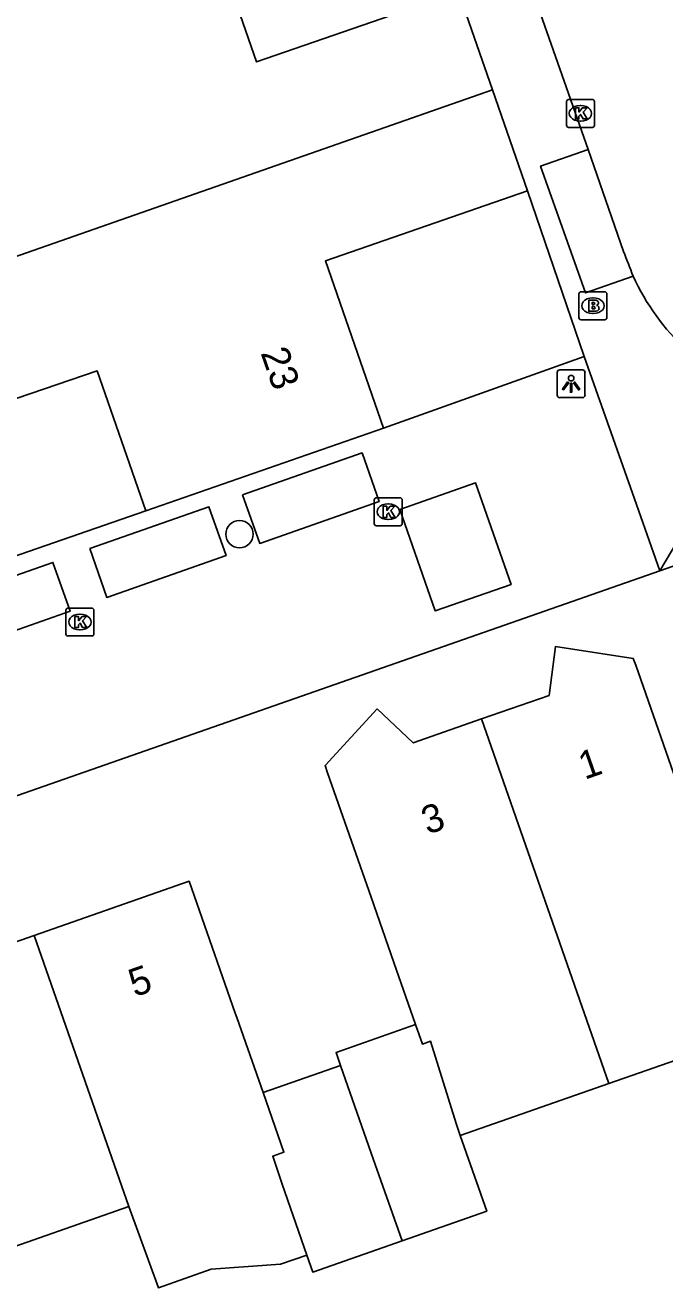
# Model space of a CAD drawing. Extents: x 158474 to 159560, y 388525 to 389605.
# Drawn here: x 158886.07 to 158908.98, y 389136.87 to 389182.1 of the extents above; entities that cross this region are included whole.
import ezdxf

# ---------------------------------------------------------------- set-up
doc = ezdxf.new("R2010")
doc.units = 0
for name, color, linetype in [('IMGEO_Boom', 7, 'Continuous'), ('IMGEO_Brandkraan', 7, 'Continuous'), ('IMGEO_Kolk', 7, 'Continuous'), ('IMGEO_Lichtpunt', 7, 'Continuous'), ('IMGEO_Pand', 7, 'Continuous'), ('IMGEO_Pand_nummerreeks', 7, 'Continuous'), ('IMGEO_Rijbaan_lokaal_open', 7, 'Continuous'), ('IMGEO_Voetpad_open', 7, 'Continuous')]:
    doc.layers.add(name, color=color, linetype=linetype)

msp = doc.modelspace()

# ---------------------------------------------------------------- linework, layer by layer
at = {"layer": 'IMGEO_Boom'}
msp.add_circle((158893.741, 389163.87), 0.489, dxfattribs=at)
at = {"layer": 'IMGEO_Brandkraan'}
for p, q in [((158905.904, 389171.627), (158905.904, 389172.479)), ((158905.979, 389172.553), (158906.831, 389172.553)), ((158906.905, 389172.479), (158906.905, 389171.627)), ((158906.392, 389172.333), (158906.417, 389172.333)), ((158906.831, 389171.553), (158905.979, 389171.553)), ((158906.415, 389171.773), (158906.39, 389171.773))]:
    msp.add_line(p, q, dxfattribs=at)
for points in [[(158905.904, 389171.627), (158905.904, 389172.479)], [(158905.979, 389172.553), (158906.831, 389172.553)], [(158906.905, 389172.479), (158906.905, 389171.627)], [(158906.252, 389172.253), (158906.252, 389171.853), (158906.465, 389171.853)], [(158906.483, 389172.253), (158906.252, 389172.253)], [(158906.431, 389172.172), (158906.377, 389172.172), (158906.377, 389172.096)], [(158906.377, 389172.096), (158906.43, 389172.096)], [(158906.439, 389172.02), (158906.377, 389172.02), (158906.377, 389171.939)], [(158906.831, 389171.553), (158905.979, 389171.553)], [(158906.377, 389171.939), (158906.439, 389171.939)]]:
    msp.add_lwpolyline(points, dxfattribs=at)
for centre, radius, start, end in [((158905.981, 389172.477), 0.0765, 91.552, 178.448), ((158905.981, 389172.477), 0.0765, 91.552, 178.448), ((158906.829, 389172.477), 0.0765, 1.552, 88.448), ((158906.829, 389172.477), 0.0765, 1.552, 88.448), ((158906.432, 389172.134), 0.0379, 267.8285, 90.9355), ((158906.44, 389171.979), 0.0404, 269.8759, 90.5077), ((158906.487, 389172.108), 0.145, 59.4692, 91.5367), ((158906.512, 389172.155), 0.0922, 285.5137, 58.1501), ((158906.517, 389171.963), 0.105, 301.3115, 78.989), ((158905.981, 389171.629), 0.0765, 181.552, 268.448), ((158905.981, 389171.629), 0.0765, 181.552, 268.448), ((158906.471, 389172.104), 0.251, 268.6676, 293.5347), ((158906.829, 389171.629), 0.0765, 271.552, 358.448), ((158906.829, 389171.629), 0.0765, 271.552, 358.448)]:
    msp.add_arc(centre, radius, start, end, dxfattribs=at)
for centre, major_axis, ratio, start_param, end_param in [((158906.391, 389172.053), (-0.387, 0.002), 0.722429, 4.712389, 7.853982), ((158906.416, 389172.053), (-0.39, 0.002), 0.717154, 1.570796, 4.712389)]:
    msp.add_ellipse(centre, major_axis=major_axis, ratio=ratio, start_param=start_param, end_param=end_param, dxfattribs=at)
at = {"layer": 'IMGEO_Kolk'}
for p, q in [((158905.456, 389178.518), (158905.456, 389179.37)), ((158905.531, 389179.444), (158906.383, 389179.444)), ((158905.944, 389179.224), (158905.969, 389179.224)), ((158906.457, 389179.37), (158906.457, 389178.518)), ((158906.383, 389178.444), (158905.531, 389178.444)), ((158905.967, 389178.664), (158905.942, 389178.664)), ((158898.571, 389164.245), (158898.571, 389165.097)), ((158898.646, 389165.171), (158899.498, 389165.171)), ((158899.059, 389164.951), (158899.084, 389164.951)), ((158899.572, 389165.097), (158899.572, 389164.245)), ((158899.082, 389164.391), (158899.057, 389164.391)), ((158899.498, 389164.171), (158898.646, 389164.171)), ((158887.526, 389160.294), (158887.526, 389161.146)), ((158887.601, 389161.22), (158888.453, 389161.22)), ((158888.527, 389161.146), (158888.527, 389160.294)), ((158888.014, 389161), (158888.039, 389161)), ((158888.453, 389160.22), (158887.601, 389160.22)), ((158888.037, 389160.44), (158888.012, 389160.44))]:
    msp.add_line(p, q, dxfattribs=at)
for points in [[(158905.456, 389178.518), (158905.456, 389179.37)], [(158905.531, 389179.444), (158906.383, 389179.444)], [(158906.457, 389179.37), (158906.457, 389178.518)], [(158905.777, 389179.144), (158905.9, 389179.144), (158905.9, 389178.993), (158906.03, 389179.144), (158906.194, 389179.144), (158906.048, 389178.993), (158906.201, 389178.744), (158906.049, 389178.744), (158905.964, 389178.908), (158905.9, 389178.841), (158905.9, 389178.744), (158905.777, 389178.744), (158905.777, 389179.144)], [(158906.383, 389178.444), (158905.531, 389178.444)], [(158898.571, 389164.245), (158898.571, 389165.097)], [(158898.646, 389165.171), (158899.498, 389165.171)], [(158898.892, 389164.871), (158899.015, 389164.871), (158899.015, 389164.72), (158899.145, 389164.871), (158899.309, 389164.871), (158899.163, 389164.72), (158899.316, 389164.471), (158899.164, 389164.471), (158899.079, 389164.635), (158899.015, 389164.568), (158899.015, 389164.471), (158898.892, 389164.471), (158898.892, 389164.871)], [(158899.572, 389165.097), (158899.572, 389164.245)], [(158899.498, 389164.171), (158898.646, 389164.171)], [(158887.526, 389160.294), (158887.526, 389161.146)], [(158887.601, 389161.22), (158888.453, 389161.22)], [(158888.527, 389161.146), (158888.527, 389160.294)], [(158887.847, 389160.92), (158887.97, 389160.92), (158887.97, 389160.769), (158888.1, 389160.92), (158888.264, 389160.92), (158888.118, 389160.769), (158888.271, 389160.52), (158888.119, 389160.52), (158888.034, 389160.684), (158887.97, 389160.617), (158887.97, 389160.52), (158887.847, 389160.52), (158887.847, 389160.92)], [(158888.453, 389160.22), (158887.601, 389160.22)]]:
    msp.add_lwpolyline(points, dxfattribs=at)
for centre, start, end in [((158905.533, 389179.368), 91.552, 178.448), ((158905.533, 389179.368), 91.552, 178.448), ((158906.381, 389179.368), 1.552, 88.448), ((158906.381, 389179.368), 1.552, 88.448), ((158905.533, 389178.52), 181.552, 268.448), ((158905.533, 389178.52), 181.552, 268.448), ((158906.381, 389178.52), 271.552, 358.448), ((158906.381, 389178.52), 271.552, 358.448), ((158898.648, 389165.095), 91.552, 178.448), ((158898.648, 389165.095), 91.552, 178.448), ((158899.496, 389165.095), 1.552, 88.448), ((158899.496, 389165.095), 1.552, 88.448), ((158898.648, 389164.247), 181.552, 268.448), ((158898.648, 389164.247), 181.552, 268.448), ((158899.496, 389164.247), 271.552, 358.448), ((158899.496, 389164.247), 271.552, 358.448), ((158887.603, 389161.144), 91.552, 178.448), ((158887.603, 389161.144), 91.552, 178.448), ((158888.451, 389161.144), 1.552, 88.448), ((158888.451, 389161.144), 1.552, 88.448), ((158887.603, 389160.296), 181.552, 268.448), ((158887.603, 389160.296), 181.552, 268.448), ((158888.451, 389160.296), 271.552, 358.448), ((158888.451, 389160.296), 271.552, 358.448)]:
    msp.add_arc(centre, 0.0765, start, end, dxfattribs=at)
for centre, major_axis, ratio, start_param, end_param in [((158905.943, 389178.944), (-0.387, 0.002), 0.722429, 4.712389, 7.853982), ((158905.968, 389178.944), (-0.39, 0.002), 0.717154, 1.570796, 4.712389), ((158899.058, 389164.671), (-0.387, 0.002), 0.722429, 4.712389, 7.853982), ((158899.083, 389164.671), (-0.39, 0.002), 0.717154, 1.570796, 4.712389), ((158888.013, 389160.72), (-0.387, 0.002), 0.722429, 4.712389, 7.853982), ((158888.038, 389160.72), (-0.39, 0.002), 0.717154, 1.570796, 4.712389)]:
    msp.add_ellipse(centre, major_axis=major_axis, ratio=ratio, start_param=start_param, end_param=end_param, dxfattribs=at)
at = {"layer": 'IMGEO_Lichtpunt'}
for p, q in [((158906.025, 389169.755), (158905.217, 389169.755)), ((158906.025, 389169.755), (158905.217, 389169.755)), ((158905.123, 389169.66), (158905.123, 389168.853)), ((158905.123, 389169.66), (158905.123, 389168.853)), ((158906.119, 389168.853), (158906.119, 389169.66)), ((158906.119, 389168.853), (158906.119, 389169.66)), ((158905.217, 389168.759), (158906.025, 389168.759)), ((158905.217, 389168.759), (158906.025, 389168.759))]:
    msp.add_line(p, q, dxfattribs=at)
for points in [[(158905.497, 389169.324), (158905.536, 389169.296), (158905.348, 389169.034), (158905.31, 389169.061), (158905.497, 389169.324)], [(158905.599, 389169.276), (158905.646, 389169.276), (158905.646, 389168.954), (158905.599, 389168.954), (158905.599, 389169.276)], [(158905.709, 389169.296), (158905.747, 389169.323), (158905.934, 389169.061), (158905.895, 389169.033), (158905.709, 389169.296)]]:
    msp.add_lwpolyline(points, dxfattribs=at)
msp.add_circle((158905.622, 389169.458), 0.0994, dxfattribs=at)
for centre, start, end in [((158905.217, 389169.66), 90, 180), ((158905.217, 389169.66), 90, 180), ((158906.025, 389169.66), 0, 90), ((158906.025, 389169.66), 0, 90), ((158905.217, 389168.853), 180, 270), ((158905.217, 389168.853), 180, 270), ((158906.025, 389168.853), 270, 0), ((158906.025, 389168.853), 270, 360)]:
    msp.add_arc(centre, 0.0946, start, end, dxfattribs=at)
at = {"layer": 'IMGEO_Pand'}
for points in [[(158901.583, 389183.299), (158894.355, 389180.786), (158892.293, 389186.716)], [(158901.583, 389183.299), (158902.803, 389179.791)], [(158902.803, 389179.791), (158876.68, 389170.65)], [(158902.803, 389179.791), (158904.06, 389176.175)], [(158898.902, 389167.668), (158896.819, 389173.657), (158904.06, 389176.175)], [(158890.383, 389164.707), (158888.641, 389169.72), (158883.842, 389168.081), (158878.254, 389166.138)], [(158890.383, 389164.707), (158898.902, 389167.668)], [(158902.415, 389157.248), (158904.83, 389158.092), (158905.058, 389159.84), (158907.851, 389159.416), (158907.935, 389159.177), (158909.649, 389154.273), (158912.436, 389155.301), (158914.451, 389149.518)], [(158900.052, 389146.296), (158899.276, 389148.517), (158898.456, 389150.863), (158896.898, 389155.32), (158896.806, 389155.583), (158898.675, 389157.609), (158899.966, 389156.392), (158902.415, 389157.248)], [(158906.978, 389144.186), (158902.415, 389157.248)], [(158886.39, 389149.493), (158891.939, 389151.432), (158893.589, 389146.712), (158893.646, 389146.549), (158894.586, 389143.859)], [(158889.782, 389139.783), (158884.525, 389137.946), (158884.303, 389137.868), (158882.616, 389142.696), (158882.559, 389142.858), (158880.909, 389147.577), (158886.39, 389149.493)], [(158886.39, 389149.493), (158889.782, 389139.783)], [(158897.366, 389144.83), (158897.202, 389145.297), (158900.052, 389146.296)], [(158900.052, 389146.296), (158900.296, 389145.597), (158900.585, 389145.698), (158901.502, 389142.757), (158901.653, 389142.326)], [(158915.57, 389146.308), (158912.357, 389145.183), (158912.082, 389145.969), (158906.978, 389144.186)], [(158894.586, 389143.859), (158897.366, 389144.83)], [(158899.566, 389138.553), (158898.465, 389141.694), (158897.366, 389144.83)], [(158906.978, 389144.186), (158901.653, 389142.326)], [(158894.586, 389143.859), (158895.332, 389141.723), (158894.933, 389141.583), (158895.268, 389140.575), (158896.155, 389138.038)], [(158901.653, 389142.326), (158902.601, 389139.615), (158899.566, 389138.553)], [(158896.155, 389138.038), (158895.211, 389137.708), (158892.728, 389137.529), (158890.84, 389136.869), (158889.782, 389139.783)], [(158899.566, 389138.553), (158896.367, 389137.433), (158896.155, 389138.038)]]:
    msp.add_lwpolyline(points, dxfattribs=at)
at = {"layer": 'IMGEO_Rijbaan_lokaal_open'}
for points in [[(158906.228, 389177.656), (158898.047, 389200.982)], [(158907.501, 389173.997), (158906.228, 389177.656)], [(158906.091, 389170.229), (158898.902, 389167.668)], [(158906.091, 389170.229), (158907.888, 389165.137), (158908.797, 389162.559)], [(158893.855, 389165.283), (158898.133, 389166.779), (158898.743, 389165.035), (158894.465, 389163.539), (158893.855, 389165.283)], [(158899.483, 389164.752), (158902.202, 389165.702), (158903.472, 389162.067), (158900.753, 389161.117), (158899.483, 389164.752)], [(158888.376, 389163.356), (158892.647, 389164.851), (158893.26, 389163.1), (158888.989, 389161.605), (158888.376, 389163.356)], [(158869.748, 389157.461), (158870.796, 389157.83), (158885.593, 389163.043), (158890.383, 389164.707)], [(158908.797, 389162.559), (158853.033, 389143.053)], [(158882.789, 389161.364), (158887.061, 389162.859), (158887.674, 389161.105), (158883.402, 389159.61), (158882.789, 389161.364)]]:
    msp.add_lwpolyline(points, dxfattribs=at)
for centre, radius, start, end in [((158956.493, 389192.63), 52.415, 200.8231, 201.8594), ((158915.427, 389176.57), 8.332, 204.507, 249.3444)]:
    msp.add_arc(centre, radius, start, end, dxfattribs=at)
at = {"layer": 'IMGEO_Voetpad_open'}
for points in [[(158908.797, 389162.559), (158974.026, 389185.376)], [(158907.846, 389173.114), (158906.133, 389172.511), (158904.531, 389177.054), (158906.228, 389177.656)], [(158904.06, 389176.175), (158906.091, 389170.229)], [(158912.488, 389168.774), (158908.797, 389162.559)]]:
    msp.add_lwpolyline(points, dxfattribs=at)

# ---------------------------------------------------------------- texts
at = {"layer": 'IMGEO_Pand_nummerreeks'}
for s, rotation, p in [('23', 289.1767, (158894.491, 389170.366)), ('1', 19.2623, (158906.105, 389155.063)), ('3', 19.2628, (158900.478, 389153.097)), ('5', 19.2686, (158889.987, 389147.275))]:
    msp.add_text(s, height=1, rotation=rotation, dxfattribs=at).set_placement(p)

doc.saveas('drawing.dxf')
